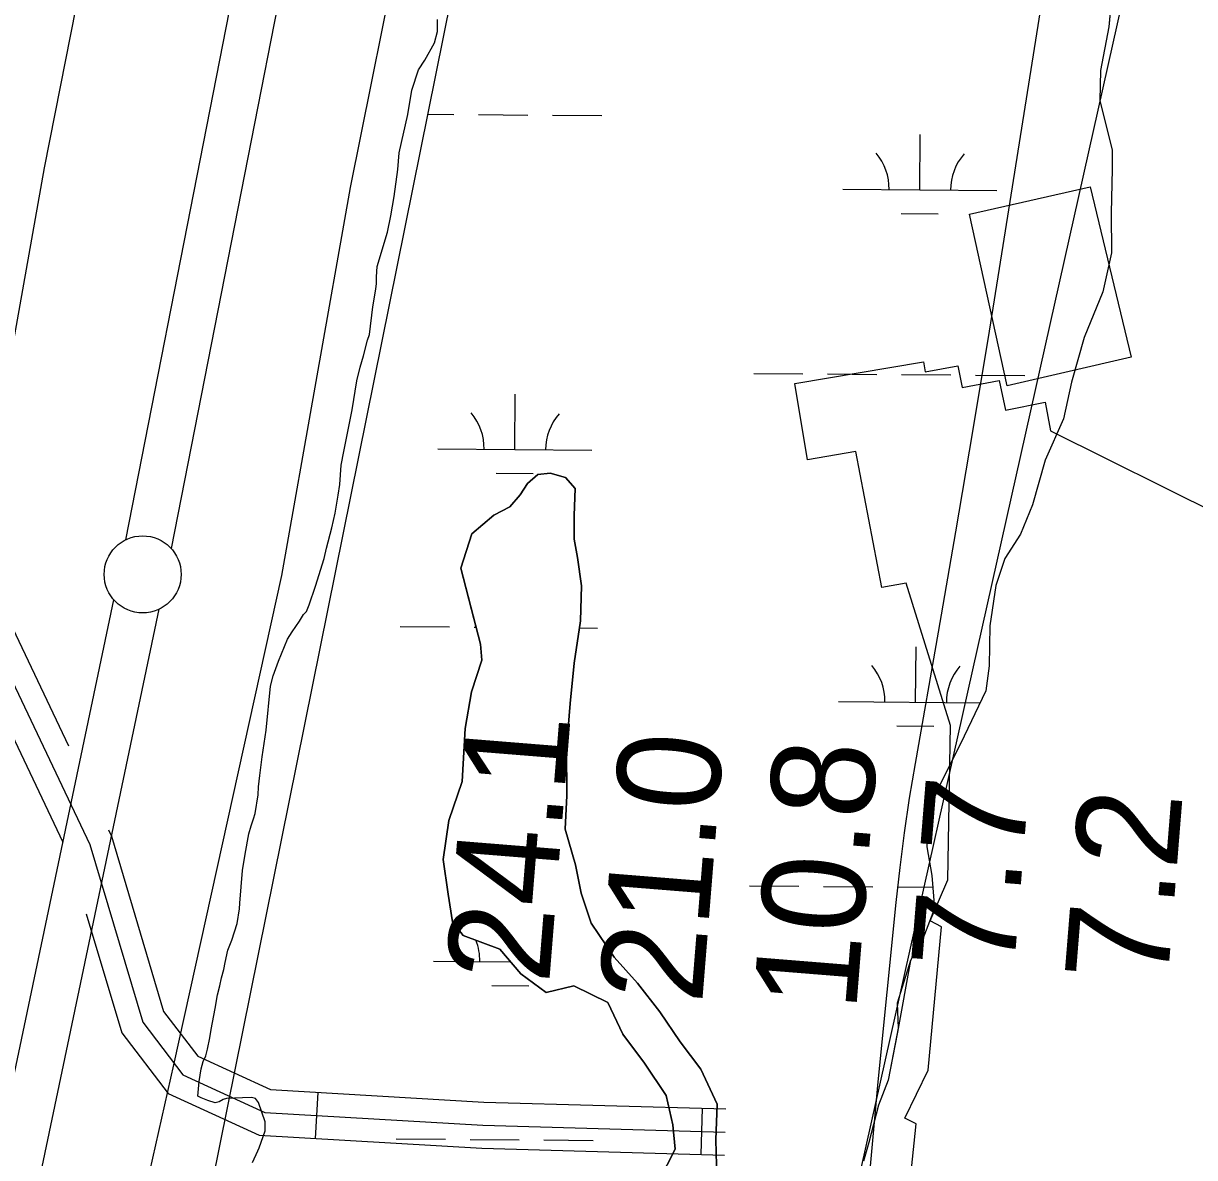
# Model space of a CAD drawing. Extents: x 3271442 to 3309282, y 752266 to 777610.
# Drawn here: x 3284369 to 3285129, y 761196 to 761932 of the extents above; entities that cross this region are included whole.
import ezdxf

# ---------------------------------------------------------------- set-up
doc = ezdxf.new("R2010")
doc.units = 0
for name, color, linetype in [('V-LEVE-TOET', 7, 'Continuous'), ('V-RIVR-RANG', 7, 'Continuous'), ('V-ROAD-CNTR', 7, 'Continuous'), ('V-RRAP-RVMT', 7, 'Continuous'), ('V-SITE-VEGE', 7, 'Continuous'), ('V-SURV-LINE', 7, 'Continuous'), ('V-TOPO-DPTH', 7, 'Continuous'), ('V-TOPO-MINR', 7, 'Continuous'), ('V-TOPO-SHOR', 7, 'Continuous'), ('V-WETL-SWMP', 7, 'Continuous')]:
    doc.layers.add(name, color=color, linetype=linetype)

msp = doc.modelspace()

# ---------------------------------------------------------------- linework, layer by layer
at = {"layer": 'V-LEVE-TOET'}
for points in [[(3285189.68, 766115.75), (3285173.53, 766055.58), (3285161.93, 765999.93), (3285147.92, 765907.92), (3285052.12, 765409.34), (3284940.15, 764848.32), (3284899.16, 764639.42), (3284846.1, 764357.83), (3284782.61, 764043.94), (3284690.68, 763617.01), (3284609.24, 763234.12), (3284588.58, 762876.65), (3284537.82, 762620.19), (3284488.8, 762401.03), (3284437.16, 762116.9), (3284382.16, 761838.23), (3284344.48, 761627.44)], [(3284364.35, 760732.56), (3284401.55, 760905.62), (3284437.16, 761126.06), (3284466.31, 761255.96), (3284536.46, 761573.59), (3284580.94, 761825.46), (3284684.27, 762338.69), (3284774.13, 762796.87), (3284845.68, 763187.15), (3284909.17, 763499.93), (3284968.83, 763777.09), (3284994.39, 763906.69), (3284995.38, 763964), (3285002.59, 764015.05), (3285013.45, 764062.03), (3285019.09, 764089.2)]]:
    msp.add_lwpolyline(points, dxfattribs=at)
at = {"layer": 'V-ROAD-CNTR'}
for p, q in [((3284559.81, 761238.02), (3284558.06, 761208.08)), ((3284809.12, 761227.72), (3284808.27, 761197.74))]:
    msp.add_line(p, q, dxfattribs=at)
for points in [[(3284258.67, 761642.02), (3284319.31, 761628.57), (3284397.94, 761462.98)], [(3284255.42, 761627.38), (3284308.91, 761615.51), (3284411.75, 761398.94), (3284446.11, 761283.66), (3284472.22, 761249.44), (3284525.31, 761225.01), (3284666.9, 761216.74), (3284824.04, 761212.29)], [(3284252.17, 761612.74), (3284298.5, 761602.45), (3284394.39, 761400.52)], [(3284423.83, 761408.45), (3284425.79, 761404.33), (3284459.7, 761290.57), (3284481.88, 761261.51), (3284529.01, 761239.82), (3284667.55, 761231.73), (3284824.47, 761227.29)], [(3284409.53, 761353.85), (3284432.52, 761276.74), (3284462.55, 761237.37), (3284521.61, 761210.2), (3284666.25, 761201.76), (3284823.62, 761197.3)]]:
    msp.add_lwpolyline(points, dxfattribs=at)
at = {"layer": 'V-RRAP-RVMT'}
for p, q in [((3284869.45, 761698.21), (3284952.86, 761712.31)), ((3284952.86, 761712.31), (3284953.87, 761705.81)), ((3284953.87, 761705.81), (3284975.1, 761709.69)), ((3284975.1, 761709.69), (3284978.06, 761695.66)), ((3284877.68, 761648.74), (3284869.45, 761698.21)), ((3284978.06, 761695.66), (3285002.05, 761700.26)), ((3285002.05, 761700.26), (3285005.99, 761680.94)), ((3285005.99, 761680.94), (3285031.8, 761686.11)), ((3285031.8, 761686.11), (3285035.35, 761667.54)), ((3285035.35, 761667.54), (3285425.5, 761473.01)), ((3284908.86, 761654.03), (3284877.68, 761648.74)), ((3284925.81, 761565.91), (3284908.86, 761654.03)), ((3284941.66, 761568.66), (3284925.81, 761565.91)), ((3284970.49, 761476.24), (3284941.66, 761568.66)), ((3284968.61, 761375.99), (3284970.49, 761476.24)), ((3284957.12, 761349.34), (3284968.61, 761375.99)), ((3284964.62, 761345.56), (3284957.12, 761349.34)), ((3284955.87, 761252.43), (3284964.62, 761345.56)), ((3284940.71, 761221.23), (3284955.87, 761252.43)), ((3284948.13, 761217.55), (3284940.71, 761221.23)), ((3284944.99, 761188.48), (3284948.13, 761217.55))]:
    msp.add_line(p, q, dxfattribs=at)
for points in [[(3285007.19, 761696.78), (3284982.71, 761808.13), (3285060.93, 761825.89)], [(3285060.93, 761825.89), (3285087.55, 761715.37), (3285007.19, 761696.78)]]:
    msp.add_lwpolyline(points, dxfattribs=at)
at = {"layer": 'V-SITE-VEGE'}
for p, q in [((3285076.52, 761966.93), (3285073.05, 761929.83)), ((3284637.46, 761927.22), (3284637.49, 761934.57)), ((3284635.59, 761919.51), (3284637.36, 761926.84)), ((3284637.36, 761926.84), (3284637.46, 761927.22)), ((3285073.05, 761929.83), (3285067.78, 761901.56)), ((3284629.29, 761908.15), (3284635.59, 761919.51)), ((3284620.75, 761888.71), (3284625.22, 761901.93)), ((3284625.22, 761901.93), (3284629.29, 761908.15)), ((3285067.78, 761901.56), (3285067.33, 761882.09)), ((3284618.11, 761872.93), (3284620.75, 761888.71)), ((3285067.33, 761882.09), (3285075.27, 761849.72)), ((3284612.48, 761847.96), (3284618.11, 761872.93)), ((3284611.7, 761837.31), (3284612.48, 761847.96)), ((3285075.27, 761849.72), (3285075.21, 761837.6)), ((3284609.42, 761819.68), (3284611.7, 761837.31)), ((3285075.21, 761837.6), (3285074.72, 761808.94)), ((3284607.16, 761807.2), (3284609.42, 761819.68)), ((3284604.91, 761796.56), (3284607.16, 761807.2)), ((3285074.72, 761808.94), (3285074.97, 761783.21)), ((3284598.19, 761774.17), (3284604.91, 761796.56)), ((3285074.97, 761783.21), (3285069.35, 761757.89)), ((3284597.8, 761767.56), (3284598.19, 761774.17)), ((3284597.78, 761763.15), (3284597.8, 761767.56)), ((3284595.5, 761748.09), (3284597.39, 761759.48)), ((3284597.39, 761759.48), (3284597.78, 761763.15)), ((3285069.35, 761757.89), (3285057.09, 761728.17)), ((3284593.22, 761730.1), (3284595.5, 761748.09)), ((3284589.48, 761716.15), (3284592.1, 761726.43)), ((3284592.1, 761726.43), (3284593.22, 761730.1)), ((3285057.09, 761728.17), (3285048.88, 761699.18)), ((3284587.25, 761708.81), (3284589.48, 761716.15)), ((3284585, 761700), (3284587.25, 761708.81)), ((3284581.98, 761681.28), (3284585, 761700)), ((3285048.88, 761699.18), (3285043.62, 761675.33)), ((3284577.47, 761658.52), (3284581.98, 761681.28)), ((3285043.62, 761675.33), (3285031.75, 761648.55)), ((3284576.72, 761654.11), (3284577.47, 761658.52)), ((3284574.84, 761645.3), (3284576.72, 761654.11)), ((3284574.05, 761632.81), (3284574.84, 761645.3)), ((3285031.75, 761648.55), (3285023.54, 761619.56)), ((3284702.49, 761639.1), (3284695.85, 761633.25)), ((3284710.57, 761640.17), (3284702.49, 761639.1)), ((3284720.48, 761637.19), (3284710.57, 761640.17)), ((3284726.7, 761630.18), (3284720.48, 761637.19)), ((3284572.92, 761625.83), (3284574.05, 761632.81)), ((3284695.85, 761633.25), (3284691.04, 761625.93)), ((3284726.25, 761612.54), (3284726.7, 761630.18)), ((3284571.02, 761614.08), (3284572.71, 761624.56)), ((3284572.71, 761624.56), (3284572.92, 761625.83)), ((3284691.04, 761625.93), (3284684.39, 761618.24)), ((3285023.54, 761619.56), (3285015.73, 761600.49)), ((3284568.78, 761604.54), (3284571.02, 761614.08)), ((3284674.07, 761612.77), (3284659.69, 761600.71)), ((3284684.39, 761618.24), (3284674.07, 761612.77)), ((3284726.18, 761597.11), (3284726.25, 761612.54)), ((3284565.41, 761591.33), (3284568.78, 761604.54)), ((3284659.69, 761600.71), (3284652.61, 761578.33)), ((3284728.33, 761585.34), (3284726.18, 761597.11)), ((3285015.73, 761600.49), (3285005.74, 761584.73)), ((3284563.91, 761584.72), (3284565.41, 761591.33)), ((3284558.32, 761566.74), (3284563.91, 761584.72)), ((3284730.83, 761566.96), (3284728.33, 761585.34)), ((3285005.74, 761584.73), (3284999.79, 761567.12)), ((3284652.61, 761578.33), (3284665.25, 761529.03)), ((3284554.23, 761554.63), (3284558.32, 761566.74)), ((3284730.36, 761544.18), (3284730.83, 761566.96)), ((3284999.79, 761567.12), (3284996, 761541.05)), ((3284552.37, 761550.23), (3284554.23, 761554.63)), ((3284543.12, 761537.04), (3284547.93, 761544)), ((3284547.93, 761544), (3284550.52, 761548.4)), ((3284550.52, 761548.4), (3284552.37, 761550.23)), ((3284726.19, 761516.64), (3284730.36, 761544.18)), ((3284540.16, 761532.28), (3284543.12, 761537.04)), ((3284996, 761541.05), (3284995.51, 761514.96)), ((3284534.22, 761517.98), (3284540.16, 761532.28)), ((3284665.25, 761529.03), (3284666.31, 761518.74)), ((3284530.87, 761508.44), (3284534.22, 761517.98)), ((3284666.31, 761518.74), (3284659.6, 761498.19)), ((3284723.5, 761490.56), (3284726.19, 761516.64)), ((3284995.51, 761514.96), (3284993.24, 761498.8)), ((3284529, 761501.83), (3284530.87, 761508.44)), ((3284526.3, 761473.18), (3284529, 761501.83)), ((3284659.6, 761498.19), (3284655.45, 761474.33)), ((3284993.24, 761498.8), (3284976.91, 761464.34)), ((3284721.17, 761461.18), (3284723.5, 761490.56)), ((3284523.66, 761455.92), (3284526.3, 761473.18)), ((3284655.45, 761474.33), (3284653.46, 761439.8)), ((3284721.4, 761430.68), (3284721.17, 761461.18)), ((3284976.91, 761464.34), (3284963.94, 761438.67)), ((3284522.89, 761448.95), (3284523.66, 761455.92)), ((3284522.13, 761443.81), (3284522.89, 761448.95)), ((3284521.36, 761436.46), (3284522.13, 761443.81)), ((3284653.46, 761439.8), (3284644.9, 761414.48)), ((3284963.94, 761438.67), (3284960.23, 761430.24)), ((3284519.08, 761419.2), (3284520.97, 761431.32)), ((3284520.97, 761431.32), (3284521.36, 761436.46)), ((3284720.2, 761409), (3284721.4, 761430.68)), ((3284960.23, 761430.24), (3284954.98, 761407.48)), ((3284516.48, 761411.13), (3284517.96, 761415.53)), ((3284517.96, 761415.53), (3284519.08, 761419.2)), ((3284644.9, 761414.48), (3284641.11, 761389.14)), ((3284514.98, 761405.99), (3284516.48, 761411.13)), ((3284727.08, 761385.82), (3284720.2, 761409)), ((3284954.98, 761407.48), (3284954.94, 761397.56)), ((3284512.72, 761392.77), (3284514.98, 761405.99)), ((3284510.83, 761382.12), (3284512.72, 761392.77)), ((3284954.94, 761397.56), (3284958.16, 761378.81)), ((3284641.11, 761389.14), (3284644.32, 761366.72)), ((3284730.67, 761367.43), (3284727.08, 761385.82)), ((3284509.27, 761360.82), (3284510.83, 761382.12)), ((3284958.16, 761378.81), (3284959.91, 761357.48)), ((3284644.32, 761366.72), (3284647.18, 761348.7)), ((3284737.2, 761347.93), (3284730.67, 761367.43)), ((3284507.36, 761347.57), (3284508.89, 761357.15)), ((3284508.89, 761357.15), (3284509.27, 761360.82)), ((3284959.91, 761357.48), (3284952.47, 761337.68)), ((3284504.02, 761336.96), (3284507.36, 761347.57)), ((3284647.18, 761348.7), (3284654.12, 761339.85)), ((3284752.17, 761325.81), (3284737.2, 761347.93)), ((3284654.12, 761339.85), (3284677.97, 761330.92)), ((3284501.42, 761330.36), (3284504.02, 761336.96)), ((3284677.97, 761330.92), (3284691.49, 761315.06)), ((3284952.47, 761337.68), (3284944.32, 761323.75)), ((3284499.54, 761322.28), (3284501.42, 761330.36)), ((3284767.16, 761308.85), (3284752.17, 761325.81)), ((3284944.32, 761323.75), (3284935.9, 761277.02)), ((3284497.3, 761312.37), (3284498.79, 761317.88)), ((3284498.79, 761317.88), (3284499.54, 761322.28)), ((3284496.17, 761307.23), (3284497.3, 761312.37)), ((3284691.49, 761315.06), (3284707.97, 761302.86)), ((3284781.77, 761290.41), (3284767.16, 761308.85)), ((3284493.17, 761292.55), (3284494.67, 761301.36)), ((3284494.67, 761301.36), (3284496.17, 761307.23)), ((3284707.97, 761302.86), (3284726, 761307.19)), ((3284726, 761307.19), (3284747.99, 761296.44)), ((3284747.99, 761296.44), (3284757.83, 761275.82)), ((3284490.53, 761278.96), (3284493.17, 761292.55)), ((3284794.91, 761270.88), (3284781.77, 761290.41)), ((3284489.77, 761273.45), (3284490.53, 761278.96)), ((3284488.27, 761266.11), (3284489.77, 761273.45)), ((3284757.83, 761275.82), (3284771.7, 761257.02)), ((3284808.43, 761253.18), (3284794.91, 761270.88)), ((3284935.9, 761277.02), (3284930.01, 761245.91)), ((3284487.15, 761261.7), (3284488.27, 761266.11)), ((3284484.17, 761253.27), (3284485.29, 761258.04)), ((3284485.29, 761258.04), (3284487.15, 761261.7)), ((3284771.7, 761257.02), (3284785.94, 761236.01)), ((3284482.67, 761245.19), (3284484.17, 761253.27)), ((3284818.99, 761230.35), (3284808.43, 761253.18)), ((3284481.89, 761235.64), (3284482.67, 761245.19)), ((3284930.01, 761245.91), (3284923.69, 761229.77)), ((3284484.09, 761234.53), (3284481.89, 761235.64)), ((3284488.49, 761232.67), (3284484.09, 761234.53)), ((3284493.26, 761231.18), (3284488.49, 761232.67)), ((3284495.84, 761231.91), (3284493.26, 761231.18)), ((3284498.42, 761233.36), (3284495.84, 761231.91)), ((3284500.62, 761234.09), (3284498.42, 761233.36)), ((3284510.91, 761234.41), (3284500.62, 761234.09)), ((3284516.79, 761234.75), (3284510.91, 761234.41)), ((3284519.36, 761234.01), (3284516.79, 761234.75)), ((3284521.19, 761231.42), (3284519.36, 761234.01)), ((3284785.94, 761236.01), (3284790.27, 761216.88)), ((3284525.54, 761218.92), (3284521.19, 761231.42)), ((3284818.15, 761207.2), (3284818.99, 761230.35)), ((3284923.69, 761229.77), (3284917.34, 761205.55)), ((3284525.52, 761213.03), (3284525.54, 761218.92)), ((3284790.27, 761216.88), (3284791.66, 761201.07)), ((3284522.91, 761205.7), (3284525.52, 761213.03)), ((3284520.93, 761200.11), (3284521.79, 761202.03)), ((3284521.79, 761202.03), (3284522.91, 761205.7)), ((3284818.77, 761182.58), (3284818.15, 761207.2)), ((3284917.34, 761205.55), (3284913.98, 761193.44)), ((3284517.34, 761192.49), (3284520.93, 761200.11)), ((3284791.66, 761201.07), (3284781.29, 761180.91))]:
    msp.add_line(p, q, dxfattribs=at)
at = {"layer": 'V-SURV-LINE'}
for points in [[(3284435.24, 761596.85), (3284923.11, 764087.35)], [(3284952.54, 764081.57), (3284464.67, 761591.07)], [(3284281.73, 760864.75), (3284427.33, 761557.89)], [(3284456.68, 761551.7), (3284311.09, 760858.57)]]:
    msp.add_lwpolyline(points, dxfattribs=at)
msp.add_circle((3284446.11, 761574.36), 25, dxfattribs=at)
at = {"layer": 'V-TOPO-DPTH'}
msp.add_lwpolyline([(3285248.11, 762689.79), (3284865.15, 760978.94)], dxfattribs=at)
at = {"layer": 'V-TOPO-MINR'}
msp.add_lwpolyline([(3285085.05, 762295.53), (3285005.91, 761797.49), (3284995.38, 761732.27), (3284984.65, 761667.09), (3284973.59, 761601.95), (3284962.33, 761536.85), (3284947.35, 761451.57), (3284943.66, 761429.11), (3284940.3, 761406.6), (3284937.44, 761384.02), (3284934.91, 761361.4), (3284923.17, 761244.93), (3284915.88, 761163.98), (3284909.74, 761082.95), (3284905.32, 761001.82), (3284902.04, 760920.61), (3284893.71, 760640.02)], dxfattribs=at)
at = {"layer": 'V-TOPO-SHOR'}
for points in [[(3285076.52, 761966.93), (3285073.05, 761929.83), (3285067.78, 761901.56), (3285067.33, 761882.09), (3285075.27, 761849.72), (3285075.21, 761837.6), (3285074.72, 761808.94), (3285074.97, 761783.21), (3285069.35, 761757.89), (3285057.09, 761728.17), (3285048.88, 761699.18), (3285043.62, 761675.33), (3285031.75, 761648.55), (3285023.54, 761619.56), (3285015.73, 761600.49), (3285005.74, 761584.73), (3284999.79, 761567.12), (3284996, 761541.05), (3284995.51, 761514.96), (3284993.24, 761498.8), (3284976.91, 761464.34), (3284963.94, 761438.67), (3284960.23, 761430.24), (3284954.98, 761407.48), (3284954.94, 761397.56), (3284958.16, 761378.81), (3284959.91, 761357.48), (3284952.47, 761337.68), (3284944.32, 761323.75), (3284935.75, 761295.86), (3284936.41, 761279.69), (3284930.01, 761245.91), (3284923.69, 761229.77), (3284917.34, 761205.55), (3284913.98, 761193.44)], [(3284781.29, 761180.91), (3284791.66, 761201.07), (3284790.27, 761216.88), (3284785.94, 761236.01), (3284771.7, 761257.02), (3284757.83, 761275.82), (3284747.99, 761296.44), (3284726, 761307.19), (3284707.97, 761302.86), (3284691.49, 761315.06), (3284677.97, 761330.92), (3284654.12, 761339.85), (3284647.18, 761348.7), (3284644.32, 761366.72), (3284641.11, 761389.14), (3284644.9, 761414.48), (3284653.46, 761439.8), (3284655.45, 761474.33), (3284659.6, 761498.19), (3284666.31, 761518.74), (3284665.25, 761529.03), (3284659.47, 761551.47), (3284652.61, 761578.33), (3284659.69, 761600.71), (3284674.08, 761612.77), (3284684.39, 761618.24), (3284691.04, 761625.93), (3284695.85, 761633.25), (3284702.49, 761639.1), (3284710.57, 761640.17), (3284720.48, 761637.19), (3284726.7, 761630.18), (3284726.25, 761612.54), (3284726.18, 761597.11), (3284728.33, 761585.34), (3284730.83, 761566.96), (3284730.36, 761544.18), (3284726.19, 761516.64), (3284723.5, 761490.56), (3284721.17, 761461.18), (3284721.4, 761430.68), (3284720.2, 761409), (3284727.08, 761385.82), (3284730.67, 761367.43), (3284737.2, 761347.93), (3284752.17, 761325.81), (3284767.16, 761308.85), (3284781.77, 761290.41), (3284794.91, 761270.88), (3284808.43, 761253.18), (3284818.99, 761230.35), (3284818.15, 761207.2), (3284818.77, 761182.58)]]:
    msp.add_lwpolyline(points, dxfattribs=at)
at = {"layer": 'V-WETL-SWMP'}
for p, q in [((3284468.49, 761065.5), (3284951.25, 763462.47)), ((3285076.52, 761966.93), (3285073.05, 761929.83)), ((3285073.05, 761929.83), (3285067.78, 761901.56)), ((3285067.78, 761901.56), (3285067.33, 761882.09)), ((3285067.33, 761882.09), (3285075.27, 761849.72)), ((3284631.15, 761873.11), (3284648.03, 761872.97)), ((3284664.03, 761872.84), (3284696.03, 761872.58)), ((3284712.03, 761872.45), (3284744.02, 761872.18)), ((3284950.48, 761824.05), (3284950.77, 761860.05)), ((3285075.27, 761849.72), (3285075.21, 761837.6)), ((3285075.21, 761837.6), (3285074.72, 761808.94)), ((3284900.48, 761824.46), (3285000.48, 761823.64)), ((3284938.35, 761808.72), (3284962.35, 761808.52)), ((3285074.72, 761808.94), (3285074.97, 761783.21)), ((3285074.97, 761783.21), (3285069.35, 761757.89)), ((3285069.35, 761757.89), (3285057.09, 761728.18)), ((3285057.09, 761728.18), (3285048.88, 761699.18)), ((3284842.65, 761704.86), (3284874.65, 761704.6)), ((3284890.65, 761704.47), (3284922.65, 761704.2)), ((3284938.65, 761704.07), (3284970.64, 761703.81)), ((3284986.64, 761703.68), (3285018.64, 761703.41)), ((3285048.88, 761699.18), (3285043.63, 761675.32)), ((3284687.64, 761655.4), (3284687.94, 761691.4)), ((3285043.63, 761675.32), (3285031.75, 761648.55)), ((3284637.65, 761655.81), (3284737.64, 761654.98)), ((3285031.75, 761648.55), (3285023.54, 761619.56)), ((3284675.52, 761640.07), (3284699.52, 761639.87)), ((3284702.49, 761639.1), (3284695.85, 761633.25)), ((3284710.58, 761640.17), (3284702.49, 761639.1)), ((3284720.48, 761637.19), (3284710.58, 761640.17)), ((3284726.7, 761630.18), (3284720.48, 761637.19)), ((3284695.85, 761633.25), (3284691.04, 761625.93)), ((3284726.25, 761612.54), (3284726.7, 761630.18)), ((3284691.04, 761625.93), (3284684.39, 761618.24)), ((3285023.54, 761619.56), (3285015.74, 761600.49)), ((3284674.08, 761612.77), (3284659.69, 761600.71)), ((3284684.39, 761618.24), (3284674.08, 761612.77)), ((3284726.19, 761597.11), (3284726.25, 761612.54)), ((3284659.69, 761600.71), (3284652.61, 761578.33)), ((3284728.34, 761585.34), (3284726.19, 761597.11)), ((3285015.74, 761600.49), (3285005.74, 761584.73)), ((3284730.83, 761566.96), (3284728.34, 761585.34)), ((3285005.74, 761584.73), (3284999.79, 761567.12)), ((3284652.61, 761578.33), (3284665.25, 761529.03)), ((3284730.36, 761544.18), (3284730.83, 761566.96)), ((3284999.79, 761567.12), (3284996, 761541.05)), ((3284726.19, 761516.64), (3284730.36, 761544.18)), ((3284613.29, 761540.57), (3284645.29, 761540.31)), ((3284661.29, 761540.18), (3284662.4, 761540.17)), ((3284729.67, 761539.61), (3284741.28, 761539.52)), ((3284996, 761541.05), (3284995.51, 761514.96)), ((3284665.25, 761529.03), (3284666.31, 761518.74)), ((3284947.74, 761491.39), (3284948.03, 761527.39)), ((3284666.31, 761518.74), (3284659.6, 761498.19)), ((3284723.51, 761490.56), (3284726.19, 761516.64)), ((3284995.51, 761514.96), (3284993.24, 761498.81)), ((3284659.6, 761498.19), (3284655.46, 761474.33)), ((3284993.24, 761498.81), (3284976.92, 761464.34)), ((3284721.17, 761461.18), (3284723.51, 761490.56)), ((3284897.74, 761491.8), (3284989.56, 761491.04)), ((3284935.61, 761476.06), (3284959.61, 761475.86)), ((3284655.46, 761474.33), (3284653.47, 761439.8)), ((3284721.4, 761430.68), (3284721.17, 761461.18)), ((3284976.92, 761464.34), (3284963.94, 761438.67)), ((3284653.47, 761439.8), (3284644.9, 761414.48)), ((3284963.94, 761438.67), (3284960.23, 761430.24)), ((3284720.2, 761409), (3284721.4, 761430.68)), ((3284960.23, 761430.24), (3284954.98, 761407.48)), ((3284644.9, 761414.48), (3284641.11, 761389.14)), ((3284727.08, 761385.82), (3284720.2, 761409)), ((3284954.98, 761407.48), (3284954.94, 761397.56)), ((3284954.94, 761397.56), (3284958.16, 761378.81)), ((3284641.11, 761389.14), (3284644.32, 761366.72)), ((3284730.68, 761367.43), (3284727.08, 761385.82)), ((3284958.16, 761378.81), (3284959.91, 761357.49)), ((3284839.91, 761372.2), (3284871.91, 761371.94)), ((3284887.91, 761371.8), (3284919.91, 761371.54)), ((3284935.91, 761371.41), (3284958.78, 761371.22)), ((3284644.32, 761366.72), (3284647.18, 761348.7)), ((3284737.2, 761347.93), (3284730.68, 761367.43)), ((3284959.91, 761357.49), (3284952.47, 761337.68)), ((3284647.18, 761348.7), (3284654.12, 761339.85)), ((3284752.17, 761325.82), (3284737.2, 761347.93)), ((3284654.12, 761339.85), (3284677.97, 761330.92)), ((3284677.97, 761330.92), (3284691.49, 761315.06)), ((3284952.47, 761337.68), (3284944.32, 761323.75)), ((3284634.91, 761323.14), (3284684.95, 761322.73)), ((3284767.16, 761308.85), (3284752.17, 761325.82)), ((3284944.32, 761323.75), (3284935.75, 761295.86)), ((3284684.9, 761322.73), (3284684.9, 761322.79)), ((3284691.49, 761315.06), (3284707.97, 761302.86)), ((3284781.78, 761290.41), (3284767.16, 761308.85)), ((3284672.78, 761307.4), (3284696.78, 761307.2)), ((3284707.97, 761302.86), (3284726, 761307.19)), ((3284726, 761307.19), (3284748, 761296.44)), ((3284748, 761296.44), (3284757.83, 761275.82)), ((3284935.75, 761295.86), (3284936.41, 761279.69)), ((3284794.92, 761270.88), (3284781.78, 761290.41)), ((3284936.41, 761279.69), (3284930.01, 761245.92)), ((3284757.83, 761275.82), (3284771.71, 761257.02)), ((3284808.43, 761253.18), (3284794.92, 761270.88)), ((3284771.71, 761257.02), (3284785.94, 761236.01)), ((3284818.99, 761230.35), (3284808.43, 761253.18)), ((3284930.01, 761245.92), (3284923.7, 761229.78)), ((3284785.94, 761236.01), (3284790.27, 761216.88)), ((3284818.15, 761207.2), (3284818.99, 761230.35)), ((3284923.7, 761229.78), (3284917.34, 761205.55)), ((3284790.27, 761216.88), (3284791.67, 761201.08)), ((3284610.55, 761207.91), (3284642.55, 761207.65)), ((3284658.55, 761207.51), (3284690.55, 761207.25)), ((3284706.54, 761207.12), (3284738.54, 761206.86)), ((3284818.78, 761182.58), (3284818.15, 761207.2)), ((3284917.34, 761205.55), (3284913.98, 761193.44)), ((3284791.67, 761201.08), (3284781.29, 761180.91))]:
    msp.add_line(p, q, dxfattribs=at)
for centre, start, end in [((3284895.24, 761824.98), 358.75626, 40.29991), ((3285005.72, 761824.07), 138.75625, 180.29991), ((3284632.41, 761656.33), 358.75626, 40.29991), ((3284742.89, 761655.42), 138.75625, 180.29991), ((3284892.5, 761492.32), 358.75626, 40.29991), ((3285002.98, 761491.41), 138.75625, 180.29991), ((3284629.67, 761323.66), 358.75626, 21.80335)]:
    msp.add_arc(centre, 35.25, start, end, dxfattribs=at)

# ---------------------------------------------------------------- texts
at = {"layer": 'V-RIVR-RANG'}
for s, p in [('24.1', (3284709.83, 761307.9)), ('21.0', (3284809.1, 761294.85)), ('10.8', (3284909.03, 761289.95)), ('7.7', (3285011.4, 761315.28)), ('7.2', (3285111.1, 761307.49))]:
    msp.add_text(s, height=67, rotation=85.38833, dxfattribs=at).set_placement(p)

doc.saveas('drawing.dxf')
